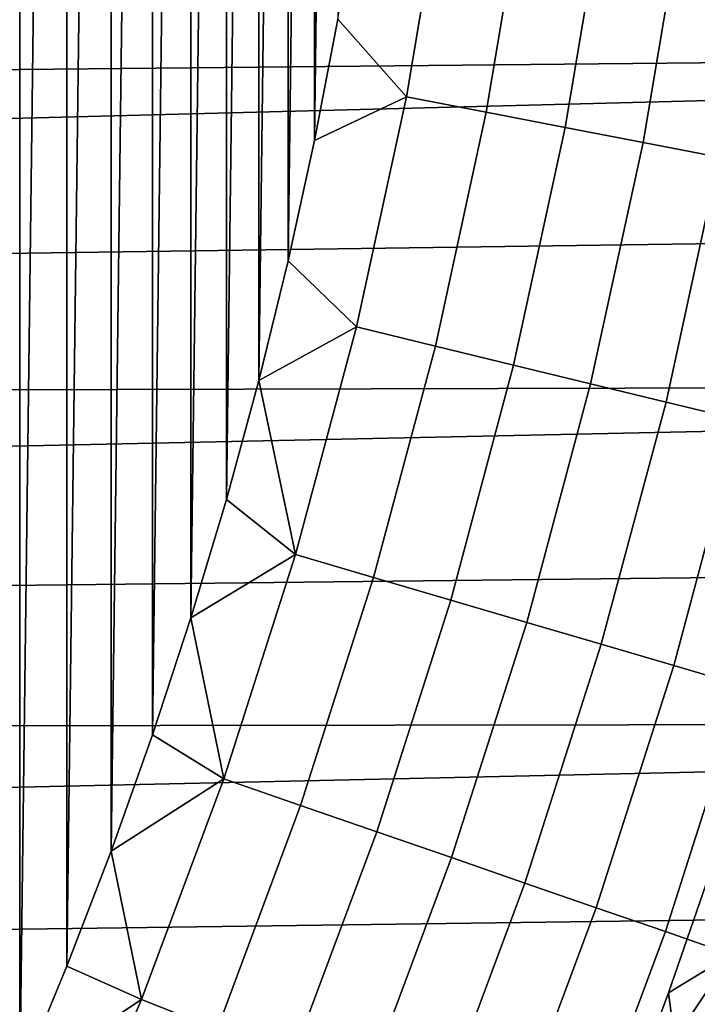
# Model space of a CAD drawing. Header units: metres. Extents: x -109 to 109, y -342 to 66.
# Tile 368 of 512: x 15.62 to 17.99, y -6.44 to -3. Entities that reach past the tile are written whole.
import ezdxf

# ---------------------------------------------------------------- set-up
doc = ezdxf.new("R2010")
doc.units = ezdxf.units.M
doc.layers.add('solid_K_24_62_16_000B91', color=7, linetype='CONTINUOUS')

msp = doc.modelspace()

# ---------------------------------------------------------------- linework, layer by layer
at = {"layer": 'solid_K_24_62_16_000B91'}
for points in [[(15.621306, 6.706321, -67), (15.621312, -6.706306, -67), (15.446338, -7.100046, -67)], [(15.621306, 6.706321, -67), (15.786227, 6.30833, -67), (15.621312, -6.706306, -67)], [(15.786227, 6.30833, -67), (15.786233, -6.308314, -67), (15.621312, -6.706306, -67)], [(15.786227, 6.30833, -67), (15.941037, 5.906207, -67), (15.786233, -6.308314, -67)], [(15.941037, 5.906207, -67), (15.941043, -5.906192, -67), (15.786233, -6.308314, -67)], [(15.941037, 5.906207, -67), (16.085577, 5.50038, -67), (15.941043, -5.906192, -67)], [(16.085577, 5.50038, -67), (16.085583, -5.500365, -67), (15.941043, -5.906192, -67)], [(16.085577, 5.50038, -67), (16.219816, 5.090929, -67), (16.085583, -5.500365, -67)], [(16.219816, 5.090929, -67), (16.21982, -5.090913, -67), (16.085583, -5.500365, -67)], [(16.219816, 5.090929, -67), (16.343609, 4.678293, -67), (16.21982, -5.090913, -67)], [(16.343609, 4.678293, -67), (16.343613, -4.678278, -67), (16.21982, -5.090913, -67)], [(16.343609, 4.678293, -67), (16.456924, 4.262587, -67), (16.343613, -4.678278, -67)], [(16.456924, 4.262587, -67), (16.456928, -4.262571, -67), (16.343613, -4.678278, -67)], [(16.456924, 4.262587, -67), (16.559656, 3.844183, -67), (16.456928, -4.262571, -67)], [(16.559656, 3.844183, -67), (16.55966, -3.844168, -67), (16.456928, -4.262571, -67)], [(16.559656, 3.844183, -67), (16.651756, 3.423307, -67), (16.55966, -3.844168, -67)], [(16.651756, 3.423307, -67), (16.651758, -3.423291, -67), (16.55966, -3.844168, -67)], [(16.651756, 3.423307, -67), (16.733164, 3.000197, -67), (16.651758, -3.423291, -67)], [(16.733164, 3.000197, -67), (16.733166, -3.000181, -67), (16.651758, -3.423291, -67)], [(5.033779, -3.279591, 84.926178), (26.328917, -3.07126, 84.926178), (26.390532, -2.471097, 84.926178), (4.748883, -2.965889, 84.926178)], [(17.109417, -2.459963, -66.989807), (16.972988, -3.271275, -66.989807), (16.733166, -3.000181, -67), (16.803818, -2.575207, -67)], [(17.390709, -2.500407, -66.959244), (17.252037, -3.325058, -66.959244), (16.972988, -3.271275, -66.989807), (17.109417, -2.459963, -66.989807)], [(17.669125, -2.540437, -66.908463), (17.528233, -3.37829, -66.908463), (17.252037, -3.325058, -66.959244), (17.390709, -2.500407, -66.959244)], [(17.943237, -2.579848, -66.83773), (17.800159, -3.4307, -66.83773), (17.528233, -3.37829, -66.908463), (17.669125, -2.540437, -66.908463)], [(18.211653, -2.61844, -66.747398), (18.066435, -3.48202, -66.747398), (17.800159, -3.4307, -66.83773), (17.943237, -2.579848, -66.83773)], [(16.972988, -3.271275, -66.989807), (16.651758, -3.423291, -67), (16.733166, -3.000181, -67)], [(5.033779, -3.279591, 84.926178), (5.297996, -3.610908, 84.926178), (26.328917, -3.07126, 84.926178)], [(5.540446, -3.958476, 84.926178), (26.253656, -3.669847, 84.926178), (26.328917, -3.07126, 84.926178), (5.297996, -3.610908, 84.926178)], [(16.972988, -3.271275, -66.989807), (16.798109, -4.075177, -66.989807), (16.55966, -3.844168, -67), (16.651758, -3.423291, -67)], [(17.252037, -3.325058, -66.959244), (17.074284, -4.142177, -66.959244), (16.798109, -4.075177, -66.989807), (16.972988, -3.271275, -66.989807)], [(17.528233, -3.37829, -66.908463), (17.347633, -4.20849, -66.908463), (17.074284, -4.142177, -66.959244), (17.252037, -3.325058, -66.959244)], [(17.800159, -3.4307, -66.83773), (17.61676, -4.273779, -66.83773), (17.347633, -4.20849, -66.908463), (17.528233, -3.37829, -66.908463)], [(18.066435, -3.48202, -66.747398), (17.880291, -4.337711, -66.747398), (17.61676, -4.273779, -66.83773), (17.800159, -3.4307, -66.83773)], [(18.325695, -3.531988, -66.637932), (18.136879, -4.39996, -66.637932), (17.880291, -4.337711, -66.747398), (18.066435, -3.48202, -66.747398)], [(5.760131, -4.320868, 84.926178), (26.164757, -4.26676, 84.926178), (26.253656, -3.669847, 84.926178), (5.540446, -3.958476, 84.926178)], [(16.798109, -4.075177, -66.989807), (16.456928, -4.262571, -67), (16.55966, -3.844168, -67)], [(16.798109, -4.075177, -66.989807), (16.585178, -4.869848, -66.989807), (16.456928, -4.262571, -67)], [(17.074284, -4.142177, -66.959244), (16.857853, -4.949912, -66.959244), (16.585178, -4.869848, -66.989807), (16.798109, -4.075177, -66.989807)], [(17.347633, -4.20849, -66.908463), (17.127735, -5.029157, -66.908463), (16.857853, -4.949912, -66.959244), (17.074284, -4.142177, -66.959244)], [(17.61676, -4.273779, -66.83773), (17.393452, -5.107178, -66.83773), (17.127735, -5.029157, -66.908463), (17.347633, -4.20849, -66.908463)], [(16.585178, -4.869848, -66.989807), (16.343613, -4.678278, -67), (16.456928, -4.262571, -67)], [(5.760131, -4.320868, 84.926178), (5.956147, -4.696594, 84.926178), (26.164757, -4.26676, 84.926178)], [(6.127688, -5.084107, 84.926178), (26.062328, -4.861289, 84.926178), (26.164757, -4.26676, 84.926178), (5.956147, -4.696594, 84.926178)], [(17.880291, -4.337711, -66.747398), (17.653641, -5.183577, -66.747398), (17.393452, -5.107178, -66.83773), (17.61676, -4.273779, -66.83773)], [(18.136879, -4.39996, -66.637932), (17.906979, -5.257963, -66.637932), (17.653641, -5.183577, -66.747398), (17.880291, -4.337711, -66.747398)], [(18.385218, -4.460206, -66.509895), (18.152168, -5.329957, -66.509895), (17.906979, -5.257963, -66.637932), (18.136879, -4.39996, -66.637932)], [(16.585178, -4.869848, -66.989807), (16.21982, -5.090913, -67), (16.343613, -4.678278, -67)], [(6.274048, -5.481815, 84.926178), (25.946384, -5.453359, 84.926178), (26.062328, -4.861289, 84.926178), (6.127688, -5.084107, 84.926178)], [(16.585178, -4.869848, -66.989807), (16.334677, -5.653486, -66.989807), (16.21982, -5.090913, -67)], [(16.857853, -4.949912, -66.959244), (16.603231, -5.746434, -66.959244), (16.334677, -5.653486, -66.989807), (16.585178, -4.869848, -66.989807)], [(17.127735, -5.029157, -66.908463), (16.86904, -5.838431, -66.908463), (16.603231, -5.746434, -66.959244), (16.857853, -4.949912, -66.959244)], [(17.393452, -5.107178, -66.83773), (17.130741, -5.929007, -66.83773), (16.86904, -5.838431, -66.908463), (17.127735, -5.029157, -66.908463)], [(16.334677, -5.653486, -66.989807), (16.085583, -5.500365, -67), (16.21982, -5.090913, -67)], [(17.653641, -5.183577, -66.747398), (17.387001, -6.0177, -66.747398), (17.130741, -5.929007, -66.83773), (17.393452, -5.107178, -66.83773)], [(17.906979, -5.257963, -66.637932), (17.636511, -6.104056, -66.637932), (17.387001, -6.0177, -66.747398), (17.653641, -5.183577, -66.747398)], [(18.152168, -5.329957, -66.509895), (17.877998, -6.187635, -66.509895), (17.636511, -6.104056, -66.637932), (17.906979, -5.257963, -66.637932)], [(18.387959, -5.399192, -66.36393), (18.110228, -6.268011, -66.36393), (17.877998, -6.187635, -66.509895), (18.152168, -5.329957, -66.509895)], [(6.274048, -5.481815, 84.926178), (6.394625, -5.888082, 84.926178), (25.946384, -5.453359, 84.926178)], [(6.488924, -6.301236, 84.926178), (25.817019, -6.042518, 84.926178), (25.946384, -5.453359, 84.926178), (6.394625, -5.888082, 84.926178)], [(16.334677, -5.653486, -66.989807), (15.941043, -5.906192, -67), (16.085583, -5.500365, -67)], [(16.334677, -5.653486, -66.989807), (16.047171, -6.424318, -66.989807), (15.941043, -5.906192, -67)], [(16.603231, -5.746434, -66.959244), (16.310999, -6.529939, -66.959244), (16.047171, -6.424318, -66.989807), (16.334677, -5.653486, -66.989807)], [(16.86904, -5.838431, -66.908463), (16.572128, -6.63448, -66.908463), (16.310999, -6.529939, -66.959244), (16.603231, -5.746434, -66.959244)], [(17.130741, -5.929007, -66.83773), (16.829224, -6.737405, -66.83773), (16.572128, -6.63448, -66.908463), (16.86904, -5.838431, -66.908463)], [(16.047171, -6.424318, -66.989807), (15.786233, -6.308314, -67), (15.941043, -5.906192, -67)], [(17.387001, -6.0177, -66.747398), (17.080975, -6.838191, -66.747398), (16.829224, -6.737405, -66.83773), (17.130741, -5.929007, -66.83773)], [(17.889345, -6.400883, -31), (18.041027, -5.959975, -31), (18.029535, -7.465277, -31)], [(18.108444, -6.267393, -31.006601), (18.041027, -5.959975, -31), (17.889345, -6.400883, -31)], [(17.636511, -6.104056, -66.637932), (17.326092, -6.936321, -66.637932), (17.080975, -6.838191, -66.747398), (17.387001, -6.0177, -66.747398)], [(6.556558, -6.719579, 84.926178), (25.674267, -6.628624, 84.926178), (25.817019, -6.042518, 84.926178), (6.488924, -6.301236, 84.926178)], [(17.877998, -6.187635, -66.509895), (17.563328, -7.031296, -66.509895), (17.326092, -6.936321, -66.637932), (17.636511, -6.104056, -66.637932)], [(18.110228, -6.268011, -66.36393), (17.79147, -7.12263, -66.36393), (17.563328, -7.031296, -66.509895), (17.877998, -6.187635, -66.509895)], [(18.108444, -6.267393, -31.006601), (17.889345, -6.400883, -31), (17.726852, -6.83803, -31)], [(17.789719, -7.121929, -31.006601), (18.108444, -6.267393, -31.006601), (17.726852, -6.83803, -31)], [(17.942177, -7.182964, -31.026844), (18.263634, -6.321105, -31.026844), (18.108444, -6.267393, -31.006601), (17.789719, -7.121929, -31.006601)], [(18.332014, -6.344771, -66.200798), (18.009354, -7.209857, -66.200798), (17.79147, -7.12263, -66.36393), (18.110228, -6.268011, -66.36393)], [(16.047171, -6.424318, -66.989807), (15.621312, -6.706306, -67), (15.786233, -6.308314, -67)], [(18.263634, -6.321105, -31.026844), (17.942177, -7.182964, -31.026844), (18.09256, -7.243168, -31.060593), (18.416712, -6.374086, -31.060593)], [(16.047171, -6.424318, -66.989807), (15.723313, -7.180597, -66.989807), (15.621312, -6.706306, -67)], [(16.310999, -6.529939, -66.959244), (15.981817, -7.298652, -66.959244), (15.723313, -7.180597, -66.989807), (16.047171, -6.424318, -66.989807)], [(17.726852, -6.83803, -31), (17.889345, -6.400883, -31), (18.029535, -7.465277, -31), (17.840967, -7.905345, -31)]]:
    msp.add_3dface(points, dxfattribs=at)

doc.saveas('drawing.dxf')
